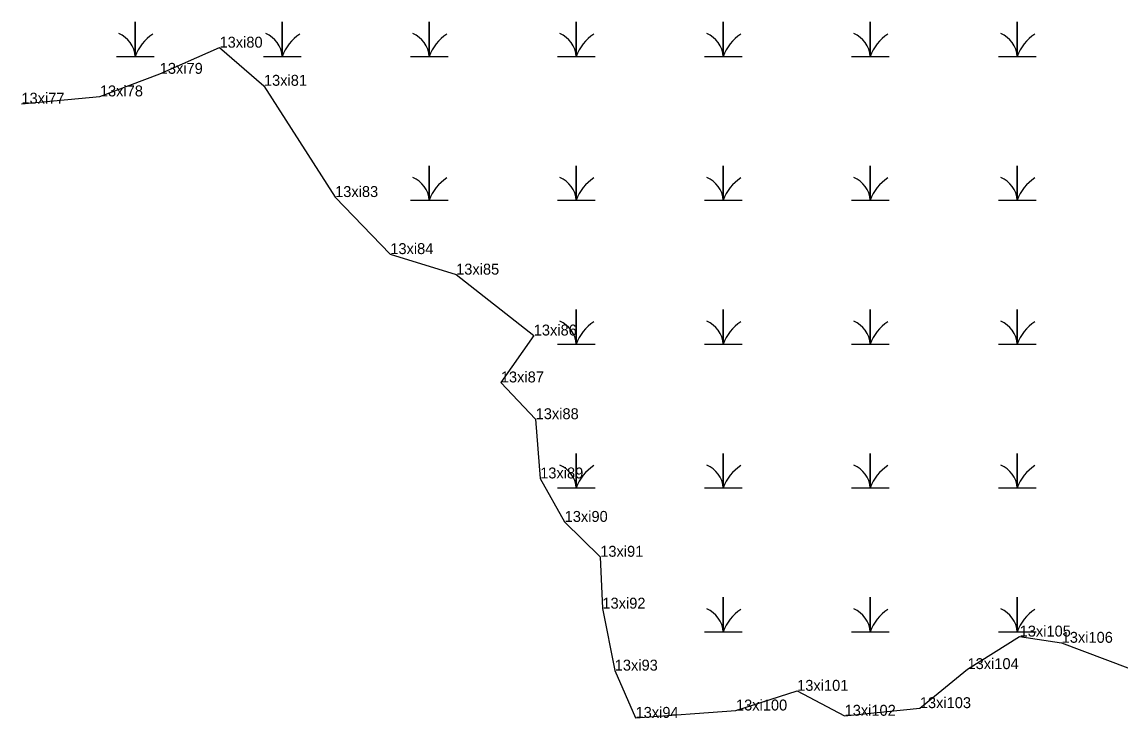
# Model space of a CAD drawing. Extents: x 2072529 to 2268796, y 436423 to 470406.
# Drawn here: x 2249251 to 2249753, y 445903 to 446222 of the extents above; entities that cross this region are included whole.
import ezdxf

# ---------------------------------------------------------------- set-up
doc = ezdxf.new("R2010")
doc.units = 0
for name, color, linetype in [('Exist Environmental Wetland Boundary', 7, 'Continuous'), ('Exist Environmental Wetland Boundary Cogo Comment', 7, 'Continuous'), ('Exist Hydro Swamp or Marsh', 7, 'Continuous'), ('Old_Level_20', 7, 'Continuous')]:
    doc.layers.add(name, color=color, linetype=linetype)

msp = doc.modelspace()

# ---------------------------------------------------------------- linework, layer by layer
at = {"layer": 'Exist Environmental Wetland Boundary'}
for points in [[(2249250.77, 446184.17), (2249286.67, 446187.49), (2249314.05, 446197.82), (2249341.41, 446209.79), (2249361.72, 446192.35), (2249394.28, 446141.46), (2249419.53, 446115.35), (2249449.65, 446105.97), (2249485.16, 446078.11), (2249470.1, 446056.65), (2249486.03, 446039.83), (2249488.1, 446012.73), (2249499.3, 445992.85), (2249515.58, 445976.9), (2249516.56, 445953.16), (2249522.21, 445924.83), (2249531.73, 445903.2), (2249577.68, 445906.57)], [(2249577.68, 445906.57), (2249605.66, 445915.57), (2249627.37, 445904.17), (2249661.79, 445907.65), (2249683.6, 445925.5), (2249707.45, 445940.39), (2249726.67, 445937.54), (2249756.96, 445926.08)]]:
    msp.add_lwpolyline(points, dxfattribs=at)
at = {"layer": 'Exist Hydro Swamp or Marsh'}
for points in [[(2249294.26, 446205.77), (2249302.86, 446205.77), (2249302.86, 446221.55), (2249302.86, 446205.77), (2249311.47, 446205.77)], [(2249361.51, 446205.77), (2249370.11, 446205.77), (2249370.11, 446221.55), (2249370.11, 446205.77), (2249378.72, 446205.77)], [(2249428.76, 446205.77), (2249437.36, 446205.77), (2249437.36, 446221.55), (2249437.36, 446205.77), (2249445.97, 446205.77)], [(2249496.01, 446205.77), (2249504.61, 446205.77), (2249504.61, 446221.55), (2249504.61, 446205.77), (2249513.22, 446205.77)], [(2249563.26, 446205.77), (2249571.86, 446205.77), (2249571.86, 446221.55), (2249571.86, 446205.77), (2249580.47, 446205.77)], [(2249630.51, 446205.77), (2249639.11, 446205.77), (2249639.11, 446221.55), (2249639.11, 446205.77), (2249647.72, 446205.77)], [(2249697.76, 446205.77), (2249706.36, 446205.77), (2249706.36, 446221.55), (2249706.36, 446205.77), (2249714.97, 446205.77)], [(2249428.76, 446139.97), (2249437.36, 446139.97), (2249437.36, 446155.75), (2249437.36, 446139.97), (2249445.97, 446139.97)], [(2249496.01, 446139.97), (2249504.61, 446139.97), (2249504.61, 446155.75), (2249504.61, 446139.97), (2249513.22, 446139.97)], [(2249563.26, 446139.97), (2249571.86, 446139.97), (2249571.86, 446155.75), (2249571.86, 446139.97), (2249580.47, 446139.97)], [(2249630.51, 446139.97), (2249639.11, 446139.97), (2249639.11, 446155.75), (2249639.11, 446139.97), (2249647.72, 446139.97)], [(2249697.76, 446139.97), (2249706.36, 446139.97), (2249706.36, 446155.75), (2249706.36, 446139.97), (2249714.97, 446139.97)], [(2249496.01, 446074.17), (2249504.61, 446074.17), (2249504.61, 446089.95), (2249504.61, 446074.17), (2249513.22, 446074.17)], [(2249563.26, 446074.17), (2249571.86, 446074.17), (2249571.86, 446089.95), (2249571.86, 446074.17), (2249580.47, 446074.17)], [(2249630.51, 446074.17), (2249639.11, 446074.17), (2249639.11, 446089.95), (2249639.11, 446074.17), (2249647.72, 446074.17)], [(2249697.76, 446074.17), (2249706.36, 446074.17), (2249706.36, 446089.95), (2249706.36, 446074.17), (2249714.97, 446074.17)], [(2249496.01, 446008.37), (2249504.61, 446008.37), (2249504.61, 446024.15), (2249504.61, 446008.37), (2249513.22, 446008.37)], [(2249563.26, 446008.37), (2249571.86, 446008.37), (2249571.86, 446024.15), (2249571.86, 446008.37), (2249580.47, 446008.37)], [(2249630.51, 446008.37), (2249639.11, 446008.37), (2249639.11, 446024.15), (2249639.11, 446008.37), (2249647.72, 446008.37)], [(2249697.76, 446008.37), (2249706.36, 446008.37), (2249706.36, 446024.15), (2249706.36, 446008.37), (2249714.97, 446008.37)], [(2249563.26, 445942.57), (2249571.86, 445942.57), (2249571.86, 445958.35), (2249571.86, 445942.57), (2249580.47, 445942.57)], [(2249630.51, 445942.57), (2249639.11, 445942.57), (2249639.11, 445958.35), (2249639.11, 445942.57), (2249647.72, 445942.57)], [(2249697.76, 445942.57), (2249706.36, 445942.57), (2249706.36, 445958.35), (2249706.36, 445942.57), (2249714.97, 445942.57)]]:
    msp.add_lwpolyline(points, dxfattribs=at)
for centre, radius, start, end in [((2249290.6, 446204.88), 12.3, 4.1403, 67.535), ((2249321.11, 446199.7), 19.22, 122.1274, 161.6222), ((2249357.85, 446204.88), 12.3, 4.1403, 67.535), ((2249388.36, 446199.7), 19.22, 122.1274, 161.6222), ((2249425.1, 446204.88), 12.3, 4.1403, 67.535), ((2249455.61, 446199.7), 19.22, 122.1274, 161.6222), ((2249492.35, 446204.88), 12.3, 4.1403, 67.535), ((2249522.86, 446199.7), 19.22, 122.1274, 161.6222), ((2249559.6, 446204.88), 12.3, 4.1403, 67.535), ((2249590.11, 446199.7), 19.22, 122.1274, 161.6222), ((2249626.85, 446204.88), 12.3, 4.1403, 67.535), ((2249657.36, 446199.7), 19.22, 122.1274, 161.6222), ((2249694.1, 446204.88), 12.3, 4.1403, 67.535), ((2249724.61, 446199.7), 19.22, 122.1274, 161.6222), ((2249425.1, 446139.08), 12.3, 4.1403, 67.535), ((2249455.61, 446133.9), 19.22, 122.1274, 161.6222), ((2249492.35, 446139.08), 12.3, 4.1403, 67.535), ((2249522.86, 446133.9), 19.22, 122.1274, 161.6222), ((2249559.6, 446139.08), 12.3, 4.1403, 67.535), ((2249590.11, 446133.9), 19.22, 122.1274, 161.6222), ((2249626.85, 446139.08), 12.3, 4.1403, 67.535), ((2249657.36, 446133.9), 19.22, 122.1274, 161.6222), ((2249694.1, 446139.08), 12.3, 4.1403, 67.535), ((2249724.61, 446133.9), 19.22, 122.1274, 161.6222), ((2249492.35, 446073.28), 12.3, 4.1403, 67.535), ((2249522.86, 446068.1), 19.22, 122.1274, 161.6222), ((2249559.6, 446073.28), 12.3, 4.1403, 67.535), ((2249590.11, 446068.1), 19.22, 122.1274, 161.6222), ((2249626.85, 446073.28), 12.3, 4.1403, 67.535), ((2249657.36, 446068.1), 19.22, 122.1274, 161.6222), ((2249694.1, 446073.28), 12.3, 4.1403, 67.535), ((2249724.61, 446068.1), 19.22, 122.1274, 161.6222), ((2249492.35, 446007.48), 12.3, 4.1403, 67.535), ((2249522.86, 446002.3), 19.22, 122.1274, 161.6222), ((2249559.6, 446007.48), 12.3, 4.1403, 67.535), ((2249590.11, 446002.3), 19.22, 122.1274, 161.6222), ((2249626.85, 446007.48), 12.3, 4.1403, 67.535), ((2249657.36, 446002.3), 19.22, 122.1274, 161.6222), ((2249694.1, 446007.48), 12.3, 4.1403, 67.535), ((2249724.61, 446002.3), 19.22, 122.1274, 161.6222), ((2249559.6, 445941.68), 12.3, 4.1403, 67.535), ((2249590.11, 445936.5), 19.22, 122.1274, 161.6222), ((2249626.85, 445941.68), 12.3, 4.1403, 67.535), ((2249657.36, 445936.5), 19.22, 122.1274, 161.6222), ((2249694.1, 445941.68), 12.3, 4.1403, 67.535), ((2249724.61, 445936.5), 19.22, 122.1274, 161.6222)]:
    msp.add_arc(centre, radius, start, end, dxfattribs=at)
at = {"layer": 'Old_Level_20'}
for p, q in [((2249341.41, 446209.79), (2249341.41, 446209.79)), ((2249314.05, 446197.82), (2249314.05, 446197.82)), ((2249361.72, 446192.35), (2249361.72, 446192.35)), ((2249286.67, 446187.49), (2249286.67, 446187.49)), ((2249394.28, 446141.46), (2249394.28, 446141.46)), ((2249419.53, 446115.35), (2249419.53, 446115.35)), ((2249449.65, 446105.97), (2249449.65, 446105.97)), ((2249485.16, 446078.11), (2249485.16, 446078.11)), ((2249470.1, 446056.65), (2249470.1, 446056.65)), ((2249486.03, 446039.83), (2249486.03, 446039.83)), ((2249488.1, 446012.73), (2249488.1, 446012.73)), ((2249499.3, 445992.85), (2249499.3, 445992.85)), ((2249515.58, 445976.9), (2249515.58, 445976.9)), ((2249516.56, 445953.16), (2249516.56, 445953.16)), ((2249707.45, 445940.39), (2249707.45, 445940.39)), ((2249726.67, 445937.54), (2249726.67, 445937.54)), ((2249683.6, 445925.5), (2249683.6, 445925.5)), ((2249522.21, 445924.83), (2249522.21, 445924.83)), ((2249605.66, 445915.57), (2249605.66, 445915.57)), ((2249577.68, 445906.57), (2249577.68, 445906.57)), ((2249661.79, 445907.65), (2249661.79, 445907.65)), ((2249531.73, 445903.2), (2249531.73, 445903.2)), ((2249627.37, 445904.17), (2249627.37, 445904.17))]:
    msp.add_line(p, q, dxfattribs=at)

# ---------------------------------------------------------------- texts
at = {"layer": 'Exist Environmental Wetland Boundary Cogo Comment'}
for s, p in [('13xi80', (2249341.41, 446209.79)), ('13xi79', (2249314.05, 446197.82)), ('13xi81', (2249361.72, 446192.35)), ('13xi78', (2249286.67, 446187.49)), ('13xi77', (2249250.77, 446184.17)), ('13xi83', (2249394.28, 446141.46)), ('13xi84', (2249419.53, 446115.35)), ('13xi85', (2249449.65, 446105.97)), ('13xi86', (2249485.16, 446078.11)), ('13xi87', (2249470.1, 446056.65)), ('13xi88', (2249486.03, 446039.83)), ('13xi89', (2249488.1, 446012.73)), ('13xi90', (2249499.3, 445992.85)), ('13xi91', (2249515.58, 445976.9)), ('13xi92', (2249516.56, 445953.16)), ('13xi105', (2249707.45, 445940.39)), ('13xi106', (2249726.67, 445937.54)), ('13xi93', (2249522.21, 445924.83)), ('13xi104', (2249683.6, 445925.5)), ('13xi101', (2249605.66, 445915.57)), ('13xi100', (2249577.68, 445906.57)), ('13xi103', (2249661.79, 445907.65)), ('13xi94', (2249531.73, 445903.2)), ('13xi102', (2249627.37, 445904.17))]:
    msp.add_text(s, height=5, dxfattribs=at).set_placement(p)

doc.saveas('drawing.dxf')
